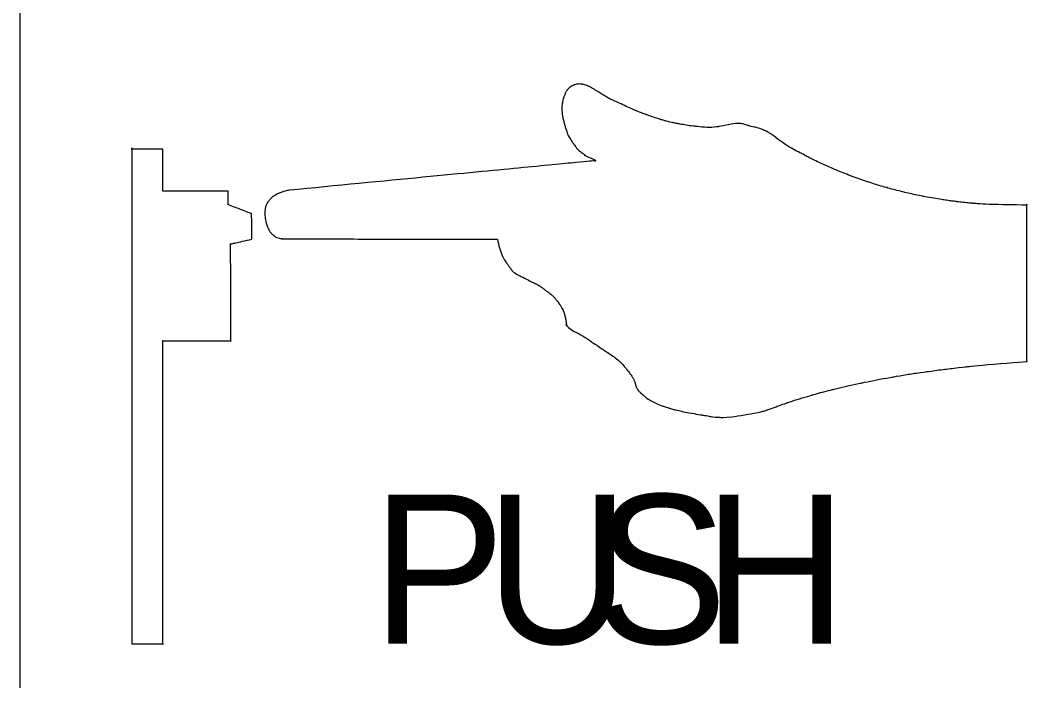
# Model space of a CAD drawing. Extents: x 99982 to 100176, y 99905 to 100011.
# Drawn here: x 100009.4489 to 100009.6768, y 99915.3805 to 99915.53 of the extents above; entities that cross this region are included whole.
import ezdxf

# ---------------------------------------------------------------- set-up
doc = ezdxf.new("R2010")
doc.units = 0
doc.layers.add('TR_SN_ConstructionSigns', color=7, linetype='Continuous')

msp = doc.modelspace()

# ---------------------------------------------------------------- linework, layer by layer
at = {"layer": 'TR_SN_ConstructionSigns'}
msp.add_line((100009.44894, 99915.23704), (100009.44894, 99915.64204), dxfattribs=at)
for points, degree in [([(100009.5728, 99915.51427), (100009.5728, 99915.51427), (100009.57265, 99915.51408), (100009.57249, 99915.51386), (100009.5724, 99915.51369), (100009.5724, 99915.51369)], 3), ([(100009.57333, 99915.51481), (100009.57333, 99915.51481), (100009.57315, 99915.51466), (100009.57295, 99915.51446), (100009.5728, 99915.51427), (100009.5728, 99915.51427)], 3), ([(100009.57387, 99915.51516), (100009.57387, 99915.51516), (100009.5737, 99915.51507), (100009.57351, 99915.51496), (100009.57333, 99915.51481), (100009.57333, 99915.51481)], 3), ([(100009.57434, 99915.51535), (100009.57434, 99915.51535), (100009.5741, 99915.51527), (100009.57404, 99915.51524), (100009.57387, 99915.51516), (100009.57387, 99915.51516)], 3), ([(100009.57635, 99915.51548), (100009.57635, 99915.51548), (100009.57536, 99915.51564), (100009.57458, 99915.51543), (100009.57434, 99915.51535), (100009.57434, 99915.51535)], 3), ([(100009.58098, 99915.51302), (100009.58098, 99915.51302), (100009.57973, 99915.5138), (100009.57734, 99915.51531), (100009.57635, 99915.51548), (100009.57635, 99915.51548)], 3), ([(100009.57196, 99915.51252), (100009.57196, 99915.51252), (100009.57184, 99915.51216), (100009.57169, 99915.51168), (100009.57161, 99915.51109), (100009.57161, 99915.51109)], 3), ([(100009.57223, 99915.5133), (100009.57223, 99915.5133), (100009.57216, 99915.5131), (100009.57208, 99915.51288), (100009.57196, 99915.51252), (100009.57196, 99915.51252)], 3), ([(100009.5724, 99915.51369), (100009.5724, 99915.51369), (100009.57232, 99915.51353), (100009.57231, 99915.51349), (100009.57223, 99915.5133), (100009.57223, 99915.5133)], 3), ([(100009.58421, 99915.51137), (100009.58421, 99915.51137), (100009.58305, 99915.51191), (100009.58224, 99915.51224), (100009.58098, 99915.51302), (100009.58098, 99915.51302)], 3), ([(100009.57161, 99915.51109), (100009.57161, 99915.51109), (100009.57152, 99915.51049), (100009.57152, 99915.50963), (100009.5716, 99915.50894), (100009.5716, 99915.50894)], 3), ([(100009.58787, 99915.50971), (100009.58787, 99915.50971), (100009.58679, 99915.51017), (100009.58537, 99915.51084), (100009.58421, 99915.51137), (100009.58421, 99915.51137)], 3), ([(100009.59068, 99915.50859), (100009.59068, 99915.50859), (100009.5897, 99915.50895), (100009.58895, 99915.50925), (100009.58787, 99915.50971), (100009.58787, 99915.50971)], 3), ([(100009.5716, 99915.50894), (100009.5716, 99915.50894), (100009.57168, 99915.50825), (100009.57188, 99915.50737), (100009.57198, 99915.50697), (100009.57198, 99915.50697)], 3), ([(100009.59377, 99915.50756), (100009.59377, 99915.50756), (100009.59292, 99915.50782), (100009.59166, 99915.50823), (100009.59068, 99915.50859), (100009.59068, 99915.50859)], 3), ([(100009.59576, 99915.50701), (100009.59576, 99915.50701), (100009.59506, 99915.50719), (100009.59462, 99915.50731), (100009.59377, 99915.50756), (100009.59377, 99915.50756)], 3), ([(100009.57198, 99915.50697), (100009.57198, 99915.50697), (100009.57208, 99915.50657), (100009.57211, 99915.50648), (100009.57221, 99915.50617), (100009.57221, 99915.50617)], 3), ([(100009.57221, 99915.50617), (100009.57221, 99915.50617), (100009.5723, 99915.50586), (100009.57246, 99915.50546), (100009.57257, 99915.50511), (100009.57257, 99915.50511)], 3), ([(100009.57257, 99915.50511), (100009.57257, 99915.50511), (100009.57268, 99915.50476), (100009.57269, 99915.50458), (100009.57289, 99915.50408), (100009.57289, 99915.50408)], 3), ([(100009.59799, 99915.50653), (100009.59799, 99915.50653), (100009.597, 99915.50672), (100009.59647, 99915.50684), (100009.59576, 99915.50701), (100009.59576, 99915.50701)], 3), ([(100009.60176, 99915.50597), (100009.60176, 99915.50597), (100009.60025, 99915.50614), (100009.59899, 99915.50635), (100009.59799, 99915.50653), (100009.59799, 99915.50653)], 3), ([(100009.60704, 99915.50592), (100009.60704, 99915.50592), (100009.60536, 99915.50565), (100009.60326, 99915.50579), (100009.60176, 99915.50597), (100009.60176, 99915.50597)], 3), ([(100009.61195, 99915.50661), (100009.61195, 99915.50661), (100009.61098, 99915.50674), (100009.60873, 99915.5062), (100009.60704, 99915.50592), (100009.60704, 99915.50592)], 3), ([(100009.61384, 99915.50612), (100009.61384, 99915.50612), (100009.61295, 99915.50638), (100009.61292, 99915.50648), (100009.61195, 99915.50661), (100009.61195, 99915.50661)], 3), ([(100009.61732, 99915.50507), (100009.61732, 99915.50507), (100009.61594, 99915.50568), (100009.61474, 99915.50586), (100009.61384, 99915.50612), (100009.61384, 99915.50612)], 3), ([(100009.62181, 99915.50207), (100009.62181, 99915.50207), (100009.62044, 99915.50301), (100009.6187, 99915.50447), (100009.61732, 99915.50507), (100009.61732, 99915.50507)], 3), ([(100009.57289, 99915.50408), (100009.57289, 99915.50408), (100009.57309, 99915.50357), (100009.57384, 99915.50252), (100009.57424, 99915.50195), (100009.57424, 99915.50195)], 3), ([(100009.47425, 99915.50079), (100009.47425, 99915.50079), (100009.47425, 99915.50079), (100009.47425, 99915.38891)], 2), ([(100009.48122, 99915.50079), (100009.48122, 99915.50079), (100009.48122, 99915.50079), (100009.47425, 99915.50079)], 2), ([(100009.48122, 99915.49134), (100009.48122, 99915.49134), (100009.48122, 99915.49134), (100009.48122, 99915.50079)], 2), ([(100009.57424, 99915.50195), (100009.57424, 99915.50195), (100009.57465, 99915.50138), (100009.5749, 99915.50098), (100009.57526, 99915.50064), (100009.57526, 99915.50064)], 3), ([(100009.57526, 99915.50064), (100009.57526, 99915.50064), (100009.57562, 99915.5003), (100009.57596, 99915.5001), (100009.5763, 99915.49983), (100009.5763, 99915.49983)], 3), ([(100009.62576, 99915.49983), (100009.62576, 99915.49983), (100009.62461, 99915.50043), (100009.62318, 99915.50114), (100009.62181, 99915.50207), (100009.62181, 99915.50207)], 3), ([(100009.57905, 99915.49821), (100009.57905, 99915.49821), (100009.57905, 99915.49821), (100009.50981, 99915.49152)], 2), ([(100009.5763, 99915.49983), (100009.5763, 99915.49983), (100009.57664, 99915.49955), (100009.57687, 99915.49927), (100009.57738, 99915.49909), (100009.57738, 99915.49909)], 3), ([(100009.57738, 99915.49909), (100009.57738, 99915.49909), (100009.57789, 99915.49891), (100009.57913, 99915.49835), (100009.57913, 99915.4983), (100009.57913, 99915.4983)], 3), ([(100009.57913, 99915.49821), (100009.57913, 99915.49821), (100009.57913, 99915.49818), (100009.57905, 99915.49821), (100009.57905, 99915.49821)], 3), ([(100009.57913, 99915.4983), (100009.57913, 99915.4983), (100009.57913, 99915.49826), (100009.57913, 99915.49824), (100009.57913, 99915.49821), (100009.57913, 99915.49821)], 3), ([(100009.62865, 99915.49833), (100009.62865, 99915.49833), (100009.6275, 99915.4989), (100009.62692, 99915.49923), (100009.62576, 99915.49983), (100009.62576, 99915.49983)], 3), ([(100009.63274, 99915.49647), (100009.63274, 99915.49647), (100009.63137, 99915.49705), (100009.62981, 99915.49775), (100009.62865, 99915.49833), (100009.62865, 99915.49833)], 3), ([(100009.63683, 99915.49481), (100009.63683, 99915.49481), (100009.63544, 99915.49533), (100009.6341, 99915.49588), (100009.63274, 99915.49647), (100009.63274, 99915.49647)], 3), ([(100009.64108, 99915.49331), (100009.64108, 99915.49331), (100009.63973, 99915.49375), (100009.63822, 99915.49428), (100009.63683, 99915.49481), (100009.63683, 99915.49481)], 3), ([(100009.49601, 99915.49134), (100009.49601, 99915.49134), (100009.49601, 99915.49134), (100009.48122, 99915.49134)], 2), ([(100009.49601, 99915.4882), (100009.49601, 99915.4882), (100009.49601, 99915.4882), (100009.49601, 99915.49134)], 2), ([(100009.50865, 99915.49125), (100009.50865, 99915.49125), (100009.50833, 99915.49115), (100009.50802, 99915.49105), (100009.50769, 99915.49091), (100009.50769, 99915.49091)], 3), ([(100009.50981, 99915.49152), (100009.50981, 99915.49152), (100009.50981, 99915.49152), (100009.50897, 99915.49136), (100009.50865, 99915.49125)], 3), ([(100009.64492, 99915.49214), (100009.64492, 99915.49214), (100009.6436, 99915.49251), (100009.64243, 99915.49287), (100009.64108, 99915.49331), (100009.64108, 99915.49331)], 3), ([(100009.64902, 99915.49107), (100009.64902, 99915.49107), (100009.64763, 99915.49141), (100009.64625, 99915.49176), (100009.64492, 99915.49214), (100009.64492, 99915.49214)], 3), ([(100009.50507, 99915.48893), (100009.50507, 99915.48893), (100009.50492, 99915.48872), (100009.5049, 99915.48869), (100009.50478, 99915.48848), (100009.50478, 99915.48848)], 3), ([(100009.5057, 99915.48968), (100009.5057, 99915.48968), (100009.50544, 99915.48943), (100009.50522, 99915.48914), (100009.50507, 99915.48893), (100009.50507, 99915.48893)], 3), ([(100009.50667, 99915.49041), (100009.50667, 99915.49041), (100009.50633, 99915.49021), (100009.50596, 99915.48994), (100009.5057, 99915.48968), (100009.5057, 99915.48968)], 3), ([(100009.50769, 99915.49091), (100009.50769, 99915.49091), (100009.50735, 99915.49078), (100009.507, 99915.49061), (100009.50667, 99915.49041), (100009.50667, 99915.49041)], 3), ([(100009.65329, 99915.49014), (100009.65329, 99915.49014), (100009.65182, 99915.49043), (100009.65042, 99915.49074), (100009.64902, 99915.49107), (100009.64902, 99915.49107)], 3), ([(100009.65787, 99915.48935), (100009.65787, 99915.48935), (100009.65659, 99915.48955), (100009.65477, 99915.48985), (100009.65329, 99915.49014), (100009.65329, 99915.49014)], 3), ([(100009.66091, 99915.48893), (100009.66091, 99915.48893), (100009.65981, 99915.48907), (100009.65914, 99915.48916), (100009.65787, 99915.48935), (100009.65787, 99915.48935)], 3), ([(100009.66444, 99915.48856), (100009.66444, 99915.48856), (100009.66342, 99915.48865), (100009.662, 99915.48879), (100009.66091, 99915.48893), (100009.66091, 99915.48893)], 3), ([(100009.49604, 99915.48826), (100009.49604, 99915.48826), (100009.49604, 99915.48826), (100009.49601, 99915.4882)], 2), ([(100009.49604, 99915.48826), (100009.49604, 99915.48826), (100009.49604, 99915.48826), (100009.49601, 99915.4882)], 2), ([(100009.50132, 99915.48619), (100009.50132, 99915.48619), (100009.50132, 99915.48619), (100009.49604, 99915.48826)], 2), ([(100009.50444, 99915.48763), (100009.50444, 99915.48763), (100009.50433, 99915.48718), (100009.5043, 99915.48579), (100009.50443, 99915.48505), (100009.50443, 99915.48505)], 3), ([(100009.50478, 99915.48848), (100009.50478, 99915.48848), (100009.50466, 99915.48827), (100009.50456, 99915.48807), (100009.50444, 99915.48763), (100009.50444, 99915.48763)], 3), ([(100009.66702, 99915.48837), (100009.66702, 99915.48837), (100009.66616, 99915.48843), (100009.66546, 99915.48848), (100009.66444, 99915.48856), (100009.66444, 99915.48856)], 3), ([(100009.67661, 99915.48816), (100009.67661, 99915.48816), (100009.67661, 99915.48816), (100009.66788, 99915.48831), (100009.66702, 99915.48837)], 3), ([(100009.67675, 99915.48834), (100009.67675, 99915.48834), (100009.67675, 99915.48834), (100009.67661, 99915.48816)], 2), ([(100009.67675, 99915.45279), (100009.67675, 99915.45279), (100009.67675, 99915.45279), (100009.67675, 99915.48834)], 2), ([(100009.50139, 99915.48044), (100009.50139, 99915.48044), (100009.50139, 99915.48044), (100009.50132, 99915.48619)], 2), ([(100009.50443, 99915.48505), (100009.50443, 99915.48505), (100009.50455, 99915.48431), (100009.50481, 99915.4835), (100009.50494, 99915.4832), (100009.50494, 99915.4832)], 3), ([(100009.50494, 99915.4832), (100009.50494, 99915.4832), (100009.50507, 99915.48291), (100009.50511, 99915.48283), (100009.50522, 99915.48263), (100009.50522, 99915.48263)], 3), ([(100009.50522, 99915.48263), (100009.50522, 99915.48263), (100009.50532, 99915.48243), (100009.50546, 99915.48217), (100009.50559, 99915.482), (100009.50559, 99915.482)], 3), ([(100009.50559, 99915.482), (100009.50559, 99915.482), (100009.50572, 99915.48183), (100009.50577, 99915.48178), (100009.50597, 99915.48159), (100009.50597, 99915.48159)], 3), ([(100009.49658, 99915.47936), (100009.49658, 99915.47936), (100009.49658, 99915.47936), (100009.50139, 99915.48044)], 2), ([(100009.50597, 99915.48159), (100009.50597, 99915.48159), (100009.50618, 99915.48141), (100009.50654, 99915.48113), (100009.50684, 99915.48092), (100009.50684, 99915.48092)], 3), ([(100009.50684, 99915.48092), (100009.50684, 99915.48092), (100009.50714, 99915.48071), (100009.5082, 99915.48051), (100009.5082, 99915.48051)], 3), ([(100009.5082, 99915.48051), (100009.5082, 99915.48051), (100009.5082, 99915.48051), (100009.55695, 99915.48044)], 2), ([(100009.55695, 99915.48044), (100009.55695, 99915.48044), (100009.55695, 99915.48044), (100009.55741, 99915.47844), (100009.55753, 99915.4781)], 3), ([(100009.49659, 99915.45744), (100009.49659, 99915.45744), (100009.49659, 99915.45744), (100009.49658, 99915.47936)], 2), ([(100009.55753, 99915.4781), (100009.55753, 99915.4781), (100009.55765, 99915.47777), (100009.55776, 99915.47744), (100009.5579, 99915.4771), (100009.5579, 99915.4771)], 3), ([(100009.5579, 99915.4771), (100009.5579, 99915.4771), (100009.55804, 99915.47675), (100009.55822, 99915.47637), (100009.5584, 99915.47603), (100009.5584, 99915.47603)], 3), ([(100009.5584, 99915.47603), (100009.5584, 99915.47603), (100009.55859, 99915.47569), (100009.55874, 99915.47545), (100009.559, 99915.47507), (100009.559, 99915.47507)], 3), ([(100009.559, 99915.47507), (100009.559, 99915.47507), (100009.55926, 99915.47469), (100009.55971, 99915.47407), (100009.55995, 99915.47375), (100009.55995, 99915.47375)], 3), ([(100009.55995, 99915.47375), (100009.55995, 99915.47375), (100009.56018, 99915.47342), (100009.56017, 99915.47341), (100009.56044, 99915.47311), (100009.56044, 99915.47311)], 3), ([(100009.56044, 99915.47311), (100009.56044, 99915.47311), (100009.5607, 99915.47281), (100009.56467, 99915.47083), (100009.56558, 99915.47037), (100009.56558, 99915.47037)], 3), ([(100009.56558, 99915.47037), (100009.56558, 99915.47037), (100009.56648, 99915.4699), (100009.56678, 99915.46966), (100009.5673, 99915.46929), (100009.5673, 99915.46929)], 3), ([(100009.5673, 99915.46929), (100009.5673, 99915.46929), (100009.56782, 99915.46892), (100009.56835, 99915.4685), (100009.56873, 99915.46821), (100009.56873, 99915.46821)], 3), ([(100009.56873, 99915.46821), (100009.56873, 99915.46821), (100009.5691, 99915.46792), (100009.5693, 99915.46776), (100009.56953, 99915.46754), (100009.56953, 99915.46754)], 3), ([(100009.56953, 99915.46754), (100009.56953, 99915.46754), (100009.56977, 99915.46731), (100009.5699, 99915.46716), (100009.57015, 99915.46685), (100009.57015, 99915.46685)], 3), ([(100009.57015, 99915.46685), (100009.57015, 99915.46685), (100009.5704, 99915.46655), (100009.57076, 99915.4661), (100009.57103, 99915.4657), (100009.57103, 99915.4657)], 3), ([(100009.57103, 99915.4657), (100009.57103, 99915.4657), (100009.57131, 99915.4653), (100009.57164, 99915.46471), (100009.57175, 99915.46444), (100009.57175, 99915.46444)], 3), ([(100009.57175, 99915.46444), (100009.57175, 99915.46444), (100009.57187, 99915.46418), (100009.57189, 99915.46411), (100009.57196, 99915.46391), (100009.57196, 99915.46391)], 3), ([(100009.57196, 99915.46391), (100009.57196, 99915.46391), (100009.57203, 99915.46371), (100009.5721, 99915.46347), (100009.57217, 99915.46325), (100009.57217, 99915.46325)], 3), ([(100009.57217, 99915.46325), (100009.57217, 99915.46325), (100009.57224, 99915.46303), (100009.57262, 99915.46097), (100009.57262, 99915.46097)], 3), ([(100009.57262, 99915.46097), (100009.57262, 99915.46097), (100009.57262, 99915.46097), (100009.57239, 99915.46123), (100009.57244, 99915.46114)], 3), ([(100009.57244, 99915.46114), (100009.57244, 99915.46114), (100009.57249, 99915.46105), (100009.57251, 99915.461), (100009.5726, 99915.46087), (100009.5726, 99915.46087)], 3), ([(100009.5726, 99915.46087), (100009.5726, 99915.46087), (100009.57268, 99915.46073), (100009.57385, 99915.45979), (100009.57507, 99915.4592), (100009.57507, 99915.4592)], 3), ([(100009.48122, 99915.45744), (100009.48122, 99915.45744), (100009.48122, 99915.45744), (100009.49659, 99915.45744)], 2), ([(100009.48122, 99915.38891), (100009.48122, 99915.38891), (100009.48122, 99915.38891), (100009.48122, 99915.45744)], 2), ([(100009.57507, 99915.4592), (100009.57507, 99915.4592), (100009.57629, 99915.4586), (100009.57832, 99915.45721), (100009.57944, 99915.45644), (100009.57944, 99915.45644)], 3), ([(100009.57944, 99915.45644), (100009.57944, 99915.45644), (100009.58055, 99915.45567), (100009.58102, 99915.45537), (100009.58191, 99915.45477), (100009.58191, 99915.45477)], 3), ([(100009.58191, 99915.45477), (100009.58191, 99915.45477), (100009.58279, 99915.45418), (100009.5839, 99915.4534), (100009.58464, 99915.45271), (100009.58464, 99915.45271)], 3), ([(100009.58464, 99915.45271), (100009.58464, 99915.45271), (100009.58538, 99915.45202), (100009.58595, 99915.45131), (100009.5864, 99915.45073), (100009.5864, 99915.45073)], 3), ([(100009.66304, 99915.45158), (100009.66304, 99915.45158), (100009.66596, 99915.45192), (100009.67675, 99915.45279), (100009.67675, 99915.45279)], 3), ([(100009.5864, 99915.45073), (100009.5864, 99915.45073), (100009.58686, 99915.45015), (100009.58718, 99915.4497), (100009.58744, 99915.44929), (100009.58744, 99915.44929)], 3), ([(100009.64651, 99915.44928), (100009.64651, 99915.44928), (100009.649, 99915.44972), (100009.65153, 99915.45012), (100009.65429, 99915.4505), (100009.65429, 99915.4505)], 3), ([(100009.65429, 99915.4505), (100009.65429, 99915.4505), (100009.65704, 99915.45088), (100009.66012, 99915.45124), (100009.66304, 99915.45158), (100009.66304, 99915.45158)], 3), ([(100009.58744, 99915.44929), (100009.58744, 99915.44929), (100009.5877, 99915.44889), (100009.58779, 99915.44875), (100009.58796, 99915.44829), (100009.58796, 99915.44829)], 3), ([(100009.58796, 99915.44829), (100009.58796, 99915.44829), (100009.58814, 99915.44783), (100009.58828, 99915.44706), (100009.58857, 99915.44657), (100009.58857, 99915.44657)], 3), ([(100009.6329, 99915.44644), (100009.6329, 99915.44644), (100009.63477, 99915.4469), (100009.63708, 99915.44744), (100009.63935, 99915.44791), (100009.63935, 99915.44791)], 3), ([(100009.63935, 99915.44791), (100009.63935, 99915.44791), (100009.64162, 99915.44839), (100009.64402, 99915.44885), (100009.64651, 99915.44928), (100009.64651, 99915.44928)], 3), ([(100009.58857, 99915.44657), (100009.58857, 99915.44657), (100009.58886, 99915.44607), (100009.58932, 99915.44571), (100009.58968, 99915.44539), (100009.58968, 99915.44539)], 3), ([(100009.62814, 99915.44517), (100009.62814, 99915.44517), (100009.62983, 99915.44566), (100009.63104, 99915.44598), (100009.6329, 99915.44644), (100009.6329, 99915.44644)], 3), ([(100009.58968, 99915.44539), (100009.58968, 99915.44539), (100009.59005, 99915.44507), (100009.59025, 99915.44486), (100009.59066, 99915.44456), (100009.59066, 99915.44456)], 3), ([(100009.59066, 99915.44456), (100009.59066, 99915.44456), (100009.59107, 99915.44425), (100009.59167, 99915.4439), (100009.59219, 99915.44363), (100009.59219, 99915.44363)], 3), ([(100009.59219, 99915.44363), (100009.59219, 99915.44363), (100009.59272, 99915.44336), (100009.59316, 99915.44316), (100009.59378, 99915.44291), (100009.59378, 99915.44291)], 3), ([(100009.61954, 99915.44236), (100009.61954, 99915.44236), (100009.62025, 99915.44263), (100009.62131, 99915.44302), (100009.62274, 99915.4435), (100009.62274, 99915.4435)], 3), ([(100009.62274, 99915.4435), (100009.62274, 99915.4435), (100009.62417, 99915.44398), (100009.62644, 99915.44469), (100009.62814, 99915.44517), (100009.62814, 99915.44517)], 3), ([(100009.59378, 99915.44291), (100009.59378, 99915.44291), (100009.59439, 99915.44267), (100009.59507, 99915.44244), (100009.59589, 99915.4422), (100009.59589, 99915.4422)], 3), ([(100009.59589, 99915.4422), (100009.59589, 99915.4422), (100009.59671, 99915.44196), (100009.59744, 99915.44176), (100009.59868, 99915.44149), (100009.59868, 99915.44149)], 3), ([(100009.59868, 99915.44149), (100009.59868, 99915.44149), (100009.59993, 99915.44122), (100009.60193, 99915.44088), (100009.60337, 99915.44065), (100009.60337, 99915.44065)], 3), ([(100009.60729, 99915.44013), (100009.60729, 99915.44013), (100009.60927, 99915.44), (100009.61658, 99915.44136), (100009.6171, 99915.44151), (100009.6171, 99915.44151)], 3), ([(100009.6171, 99915.44151), (100009.6171, 99915.44151), (100009.61761, 99915.44166), (100009.61771, 99915.44169), (100009.61812, 99915.44183), (100009.61812, 99915.44183)], 3), ([(100009.61812, 99915.44183), (100009.61812, 99915.44183), (100009.61853, 99915.44197), (100009.61883, 99915.44209), (100009.61954, 99915.44236), (100009.61954, 99915.44236)], 3), ([(100009.60337, 99915.44065), (100009.60337, 99915.44065), (100009.6048, 99915.44041), (100009.60531, 99915.44025), (100009.60729, 99915.44013), (100009.60729, 99915.44013)], 3), ([(100009.47425, 99915.38891), (100009.47425, 99915.38891), (100009.47425, 99915.38891), (100009.48122, 99915.38891)], 2)]:
    msp.add_open_spline(points, degree=degree, dxfattribs=at)

# ---------------------------------------------------------------- texts
for s, p in [('S', (100009.57888, 99915.38891)), ('P', (100009.52857, 99915.38891)), ('U', (100009.55424, 99915.38891)), ('H', (100009.60353, 99915.38891))]:
    msp.add_text(s, height=0.03375, dxfattribs=at).set_placement(p)

doc.saveas('drawing.dxf')
